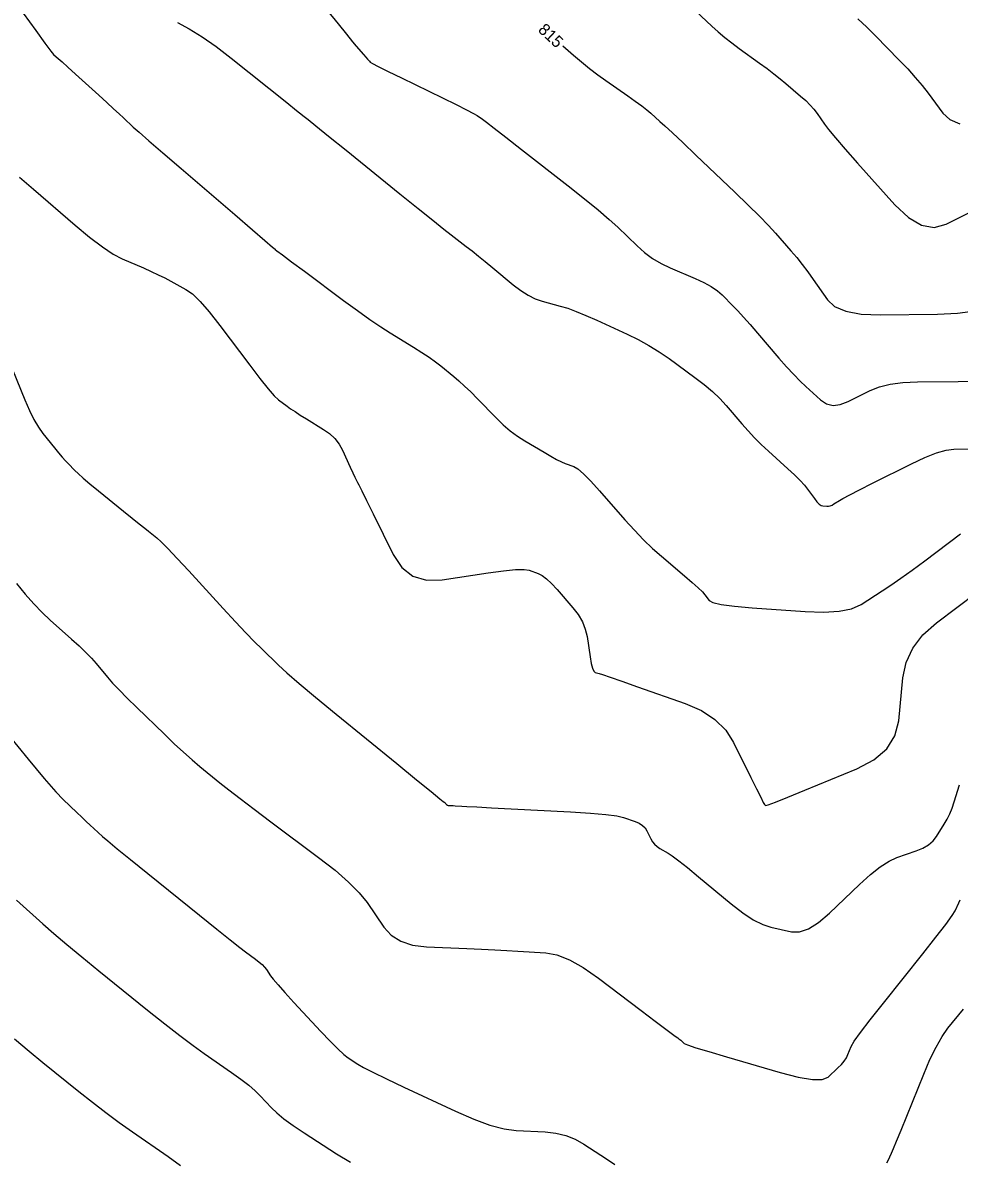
# Model space of a CAD drawing. Extents: x 2082232 to 2083549, y 592624 to 593832.
# Drawn here: x 2083326.9 to 2083382.5, y 592832.7 to 592900.4 of the extents above; entities that cross this region are included whole.
import ezdxf

# ---------------------------------------------------------------- set-up
doc = ezdxf.new("R2010")
doc.units = 0
doc.layers.add('DT_X_Contour_Major', color=7, linetype='Continuous')
doc.layers.add('DT_X_Contour_Minor', color=7, linetype='Continuous')

msp = doc.modelspace()

# ---------------------------------------------------------------- linework, layer by layer
at = {"layer": 'DT_X_Contour_Major'}
for points in [[(2083358.948, 592899), (2083359.583, 592898.449), (2083360.065, 592898.042), (2083360.547, 592897.653), (2083361.031, 592897.284), (2083361.516, 592896.934), (2083362.81, 592896.027), (2083363.26, 592895.707), (2083363.64, 592895.428), (2083363.948, 592895.189), (2083364.186, 592894.991), (2083364.725, 592894.515), (2083365.01, 592894.257), (2083365.461, 592893.836), (2083366.077, 592893.255), (2083366.859, 592892.511), (2083369.163, 592890.314), (2083369.963, 592889.544), (2083370.632, 592888.882), (2083371.172, 592888.328), (2083371.582, 592887.881), (2083372.502, 592886.833), (2083372.843, 592886.432), (2083373.176, 592886.016), (2083373.503, 592885.583), (2083373.822, 592885.135), (2083374.662, 592883.919), (2083375.096, 592883.522), (2083375.768, 592883.241), (2083376.678, 592883.079), (2083377.826, 592883.033), (2083381.204, 592883.068), (2083382.394, 592883.127), (2083383.43, 592883.278)], [(2083326.284, 592879.781), (2083327.01, 592877.985), (2083327.28, 592877.356), (2083327.548, 592876.815), (2083327.812, 592876.363), (2083328.074, 592875.999), (2083328.768, 592875.146), (2083329.015, 592874.847), (2083329.232, 592874.59), (2083329.422, 592874.376), (2083329.583, 592874.203), (2083329.975, 592873.798), (2083330.173, 592873.608), (2083330.475, 592873.344), (2083330.879, 592873.005), (2083331.387, 592872.591), (2083332.877, 592871.387), (2083333.389, 592870.973), (2083333.807, 592870.636), (2083334.132, 592870.375), (2083334.362, 592870.19), (2083334.851, 592869.799), (2083335.107, 592869.566), (2083335.509, 592869.16), (2083336.057, 592868.582), (2083336.751, 592867.832), (2083338.795, 592865.6), (2083339.513, 592864.823), (2083340.131, 592864.165), (2083340.651, 592863.626), (2083341.073, 592863.206), (2083342.065, 592862.246), (2083342.558, 592861.794), (2083343.296, 592861.157), (2083344.277, 592860.336), (2083345.502, 592859.33), (2083349.092, 592856.402), (2083350.275, 592855.438), (2083351.129, 592854.742), (2083351.655, 592854.315), (2083351.852, 592854.155), (2083351.942, 592854.089), (2083351.973, 592854.065), (2083351.998, 592854.043), (2083352.018, 592854.023), (2083352.032, 592854.004), (2083352.063, 592853.959), (2083352.077, 592853.943), (2083352.095, 592853.932), (2083352.117, 592853.925), (2083352.143, 592853.922), (2083352.219, 592853.919), (2083352.262, 592853.916), (2083352.335, 592853.912), (2083352.438, 592853.907), (2083352.57, 592853.899), (2083352.964, 592853.876), (2083353.258, 592853.86), (2083353.844, 592853.828), (2083354.723, 592853.781), (2083355.894, 592853.718), (2083359.407, 592853.53), (2083360.592, 592853.456), (2083361.513, 592853.378), (2083362.169, 592853.294), (2083362.56, 592853.206), (2083363.251, 592852.962), (2083363.489, 592852.86), (2083363.684, 592852.735), (2083363.836, 592852.588), (2083363.947, 592852.419), (2083364.183, 592851.938), (2083364.284, 592851.767), (2083364.407, 592851.615), (2083364.553, 592851.483), (2083364.723, 592851.37), (2083365.206, 592851.095), (2083365.455, 592850.93), (2083365.84, 592850.64), (2083366.361, 592850.226), (2083367.017, 592849.688), (2083368.95, 592848.088), (2083369.641, 592847.551), (2083370.265, 592847.139), (2083370.822, 592846.852), (2083371.311, 592846.69), (2083372.526, 592846.426), (2083373.009, 592846.42), (2083373.546, 592846.599), (2083374.138, 592846.965), (2083374.784, 592847.516), (2083376.578, 592849.233), (2083377.221, 592849.816), (2083377.803, 592850.274), (2083378.326, 592850.609), (2083378.788, 592850.821), (2083379.939, 592851.22), (2083380.339, 592851.385), (2083380.674, 592851.583), (2083380.943, 592851.813), (2083381.148, 592852.074), (2083381.607, 592852.814), (2083381.773, 592853.104), (2083381.926, 592853.421), (2083382.065, 592853.764), (2083382.191, 592854.132), (2083382.509, 592855.151)]]:
    msp.add_lwpolyline(points, dxfattribs=at)
at = {"layer": 'DT_X_Contour_Minor'}
for points in [[(2083326.906, 592900.928), (2083327.653, 592899.9), (2083328.204, 592899.152), (2083328.559, 592898.682), (2083328.717, 592898.49), (2083328.878, 592898.352), (2083328.995, 592898.248), (2083329.225, 592898.039), (2083329.569, 592897.727), (2083330.025, 592897.311), (2083331.395, 592896.061), (2083331.872, 592895.626), (2083332.275, 592895.257), (2083332.606, 592894.955), (2083332.863, 592894.718), (2083333.451, 592894.176), (2083333.794, 592893.87), (2083334.38, 592893.358), (2083335.21, 592892.641), (2083336.284, 592891.717), (2083339.473, 592888.979), (2083340.519, 592888.08), (2083341.266, 592887.438), (2083341.715, 592887.053), (2083341.865, 592886.924), (2083341.868, 592886.923), (2083341.868, 592886.923), (2083341.869, 592886.922), (2083341.87, 592886.921), (2083341.871, 592886.921), (2083341.872, 592886.918), (2083341.981, 592886.837), (2083342.308, 592886.593), (2083342.851, 592886.188), (2083343.612, 592885.62), (2083345.93, 592883.892), (2083346.755, 592883.285), (2083347.493, 592882.76), (2083348.144, 592882.318), (2083348.708, 592881.959), (2083350.094, 592881.11), (2083350.585, 592880.802), (2083351.018, 592880.515), (2083351.393, 592880.248), (2083351.71, 592880.003), (2083352.478, 592879.375), (2083352.782, 592879.116), (2083353.119, 592878.809), (2083353.487, 592878.454), (2083353.887, 592878.052), (2083354.998, 592876.917), (2083355.416, 592876.512), (2083355.838, 592876.15), (2083356.264, 592875.831), (2083356.693, 592875.555), (2083357.844, 592874.874), (2083358.245, 592874.641), (2083358.588, 592874.455), (2083358.871, 592874.315), (2083359.096, 592874.22), (2083359.614, 592874.029), (2083359.855, 592873.886), (2083360.189, 592873.599), (2083360.616, 592873.168), (2083361.135, 592872.594), (2083362.645, 592870.872), (2083363.204, 592870.252), (2083363.751, 592869.685), (2083364.285, 592869.171), (2083364.805, 592868.71), (2083366.176, 592867.551), (2083366.638, 592867.155), (2083366.994, 592866.835), (2083367.244, 592866.592), (2083367.39, 592866.426), (2083367.636, 592866.084), (2083367.865, 592865.961), (2083368.367, 592865.849), (2083369.141, 592865.746), (2083370.189, 592865.653), (2083373.345, 592865.42), (2083374.44, 592865.381), (2083375.358, 592865.439), (2083376.099, 592865.595), (2083376.662, 592865.847), (2083377.927, 592866.65), (2083378.44, 592866.988), (2083379.033, 592867.4), (2083379.705, 592867.885), (2083380.456, 592868.444), (2083382.564, 592870.033)], [(2083344.989, 592901.077), (2083345.615, 592900.293), (2083346.108, 592899.68), (2083346.467, 592899.24), (2083346.693, 592898.972), (2083347.115, 592898.487), (2083347.256, 592898.326), (2083347.362, 592898.204), (2083347.432, 592898.122), (2083347.468, 592898.08), (2083347.516, 592898.021), (2083347.646, 592897.946), (2083348, 592897.766), (2083348.576, 592897.481), (2083349.376, 592897.09), (2083351.808, 592895.908), (2083352.621, 592895.51), (2083353.236, 592895.203), (2083353.652, 592894.985), (2083353.87, 592894.859), (2083354.187, 592894.641), (2083354.421, 592894.468), (2083354.885, 592894.112), (2083355.579, 592893.574), (2083356.504, 592892.853), (2083359.276, 592890.687), (2083360.239, 592889.925), (2083361.05, 592889.261), (2083361.709, 592888.697), (2083362.215, 592888.232), (2083363.361, 592887.124), (2083363.806, 592886.73), (2083364.283, 592886.382), (2083364.791, 592886.078), (2083365.33, 592885.818), (2083366.811, 592885.185), (2083367.328, 592884.947), (2083367.768, 592884.705), (2083368.131, 592884.46), (2083368.417, 592884.213), (2083369.079, 592883.549), (2083369.356, 592883.261), (2083369.688, 592882.899), (2083370.078, 592882.46), (2083370.524, 592881.945), (2083371.788, 592880.471), (2083372.244, 592879.95), (2083372.663, 592879.493), (2083373.045, 592879.101), (2083373.39, 592878.773), (2083374.262, 592877.982), (2083374.61, 592877.754), (2083374.998, 592877.661), (2083375.428, 592877.704), (2083375.899, 592877.882), (2083377.21, 592878.538), (2083377.754, 592878.755), (2083378.402, 592878.912), (2083379.153, 592879.011), (2083380.009, 592879.051), (2083382.429, 592879.079), (2083383.254, 592879.097)], [(2083366.859, 592901.046), (2083367.807, 592900.16), (2083368.175, 592899.829), (2083368.567, 592899.498), (2083368.985, 592899.169), (2083369.428, 592898.841), (2083370.641, 592897.969), (2083371.08, 592897.648), (2083371.487, 592897.339), (2083371.861, 592897.043), (2083372.204, 592896.759), (2083373.074, 592896.018), (2083373.38, 592895.746), (2083373.645, 592895.483), (2083373.869, 592895.231), (2083374.052, 592894.989), (2083374.486, 592894.357), (2083374.731, 592894.034), (2083375.142, 592893.539), (2083375.719, 592892.872), (2083376.462, 592892.033), (2083378.664, 592889.567), (2083379.474, 592888.801), (2083380.253, 592888.353), (2083381, 592888.224), (2083381.717, 592888.411), (2083383.586, 592889.337)], [(2083376.464, 592900.592), (2083376.997, 592900.109), (2083377.526, 592899.59), (2083378.931, 592898.154), (2083379.433, 592897.628), (2083379.886, 592897.124), (2083380.289, 592896.644), (2083380.643, 592896.187), (2083381.522, 592894.999), (2083381.939, 592894.617), (2083382.533, 592894.364)], [(2083336.073, 592900.386), (2083336.771, 592900.013), (2083337.536, 592899.535), (2083338.367, 592898.951), (2083339.266, 592898.26), (2083342.567, 592895.625), (2083343.15, 592895.159), (2083343.501, 592894.879), (2083343.62, 592894.784), (2083343.626, 592894.779), (2083343.629, 592894.776), (2083343.634, 592894.772), (2083343.64, 592894.767), (2083343.648, 592894.761), (2083343.671, 592894.743), (2083343.828, 592894.617), (2083344.282, 592894.25), (2083345.033, 592893.644), (2083346.081, 592892.797), (2083349.273, 592890.221), (2083350.361, 592889.344), (2083351.234, 592888.644), (2083351.89, 592888.122), (2083352.331, 592887.777), (2083353.216, 592887.096), (2083353.564, 592886.825), (2083353.943, 592886.523), (2083354.352, 592886.191), (2083354.792, 592885.828), (2083356.008, 592884.82), (2083356.458, 592884.476), (2083356.894, 592884.199), (2083357.318, 592883.989), (2083357.729, 592883.846), (2083358.807, 592883.555), (2083359.246, 592883.421), (2083359.752, 592883.237), (2083360.326, 592883.002), (2083360.967, 592882.717), (2083362.769, 592881.89), (2083363.431, 592881.567), (2083364.069, 592881.216), (2083364.681, 592880.838), (2083365.267, 592880.432), (2083366.797, 592879.315), (2083367.343, 592878.897), (2083367.834, 592878.48), (2083368.27, 592878.066), (2083368.65, 592877.654), (2083369.591, 592876.556), (2083369.954, 592876.147), (2083370.337, 592875.743), (2083370.741, 592875.343), (2083371.164, 592874.948), (2083372.319, 592873.901), (2083372.717, 592873.531), (2083373.045, 592873.206), (2083373.303, 592872.927), (2083373.491, 592872.692), (2083373.899, 592872.127), (2083374.045, 592871.941), (2083374.175, 592871.806), (2083374.289, 592871.723), (2083374.388, 592871.69), (2083374.632, 592871.672), (2083374.727, 592871.676), (2083374.829, 592871.7), (2083374.939, 592871.746), (2083375.056, 592871.812), (2083375.378, 592872.016), (2083375.591, 592872.137), (2083375.991, 592872.347), (2083376.576, 592872.647), (2083377.347, 592873.035), (2083379.652, 592874.188), (2083380.458, 592874.567), (2083381.148, 592874.839), (2083381.721, 592875.004), (2083382.179, 592875.062), (2083383.243, 592875.074)], [(2083326.688, 592891.21), (2083327.528, 592890.481), (2083329.99, 592888.361), (2083330.857, 592887.64), (2083331.612, 592887.066), (2083332.254, 592886.639), (2083332.784, 592886.361), (2083334.047, 592885.813), (2083334.504, 592885.611), (2083334.927, 592885.413), (2083335.317, 592885.222), (2083335.674, 592885.035), (2083336.579, 592884.545), (2083336.959, 592884.274), (2083337.421, 592883.827), (2083337.964, 592883.204), (2083338.589, 592882.407), (2083340.363, 592880.046), (2083340.969, 592879.254), (2083341.456, 592878.647), (2083341.824, 592878.227), (2083342.073, 592877.993), (2083342.578, 592877.616), (2083342.792, 592877.463), (2083343.054, 592877.287), (2083343.365, 592877.087), (2083343.725, 592876.863), (2083344.75, 592876.236), (2083345.108, 592875.982), (2083345.414, 592875.693), (2083345.668, 592875.367), (2083345.869, 592875.006), (2083346.336, 592873.993), (2083346.492, 592873.657), (2083346.608, 592873.408), (2083346.684, 592873.246), (2083346.721, 592873.17), (2083346.766, 592873.086), (2083346.836, 592872.946), (2083347.014, 592872.587), (2083347.298, 592872.011), (2083347.689, 592871.217), (2083348.875, 592868.81), (2083349.391, 592868.039), (2083350.051, 592867.533), (2083350.854, 592867.29), (2083351.8, 592867.312), (2083354.515, 592867.721), (2083355.431, 592867.846), (2083356.143, 592867.914), (2083356.652, 592867.925), (2083356.957, 592867.879), (2083357.498, 592867.68), (2083357.72, 592867.564), (2083357.979, 592867.366), (2083358.276, 592867.086), (2083358.611, 592866.724), (2083359.553, 592865.649), (2083359.871, 592865.24), (2083360.117, 592864.819), (2083360.291, 592864.387), (2083360.394, 592863.943), (2083360.572, 592862.745), (2083360.641, 592862.349), (2083360.715, 592862.06), (2083360.794, 592861.879), (2083360.878, 592861.804), (2083361.108, 592861.748), (2083361.316, 592861.684), (2083361.766, 592861.531), (2083362.459, 592861.29), (2083363.395, 592860.962), (2083366.213, 592859.968), (2083367.186, 592859.545), (2083367.991, 592859.019), (2083368.627, 592858.392), (2083369.095, 592857.663), (2083370.119, 592855.584), (2083370.457, 592854.899), (2083370.705, 592854.403), (2083370.861, 592854.096), (2083370.927, 592853.979), (2083370.981, 592853.918), (2083371.143, 592853.958), (2083371.589, 592854.122), (2083372.318, 592854.41), (2083373.331, 592854.823), (2083376.409, 592856.09), (2083377.431, 592856.625), (2083378.187, 592857.279), (2083378.677, 592858.053), (2083378.902, 592858.947), (2083379.147, 592861.489), (2083379.34, 592862.408), (2083379.737, 592863.26), (2083380.337, 592864.043), (2083381.14, 592864.759), (2083383.552, 592866.578)], [(2083326.506, 592867.081), (2083327.03, 592866.447), (2083327.54, 592865.873), (2083328.036, 592865.361), (2083328.518, 592864.909), (2083329.785, 592863.787), (2083330.233, 592863.381), (2083330.625, 592863.004), (2083330.963, 592862.656), (2083331.245, 592862.337), (2083331.925, 592861.524), (2083332.224, 592861.184), (2083332.613, 592860.771), (2083333.092, 592860.286), (2083333.66, 592859.729), (2083335.294, 592858.148), (2083335.886, 592857.584), (2083336.435, 592857.077), (2083336.943, 592856.628), (2083337.409, 592856.236), (2083338.595, 592855.269), (2083339.117, 592854.853), (2083339.794, 592854.328), (2083340.627, 592853.696), (2083341.614, 592852.955), (2083344.455, 592850.837), (2083345.433, 592850.073), (2083346.238, 592849.372), (2083346.87, 592848.733), (2083347.329, 592848.155), (2083348.32, 592846.699), (2083348.758, 592846.216), (2083349.327, 592845.86), (2083350.028, 592845.631), (2083350.861, 592845.528), (2083353.256, 592845.423), (2083354.119, 592845.384), (2083354.913, 592845.346), (2083355.636, 592845.309), (2083356.29, 592845.273), (2083357.94, 592845.179), (2083358.6, 592845.057), (2083359.342, 592844.765), (2083360.168, 592844.301), (2083361.077, 592843.666), (2083363.609, 592841.743), (2083364.448, 592841.108), (2083365.064, 592840.642), (2083365.458, 592840.348), (2083365.629, 592840.223), (2083365.789, 592840.119), (2083365.848, 592840.078), (2083365.907, 592840.034), (2083365.964, 592839.986), (2083366.019, 592839.935), (2083366.166, 592839.795), (2083366.364, 592839.705), (2083366.848, 592839.543), (2083367.617, 592839.307), (2083368.671, 592838.999), (2083371.864, 592838.078), (2083372.939, 592837.801), (2083373.771, 592837.663), (2083374.358, 592837.662), (2083374.702, 592837.799), (2083375.292, 592838.349), (2083375.495, 592838.552), (2083375.661, 592838.75), (2083375.791, 592838.942), (2083375.884, 592839.13), (2083376.083, 592839.622), (2083376.258, 592839.921), (2083376.634, 592840.449), (2083377.211, 592841.205), (2083377.988, 592842.19), (2083380.33, 592845.122), (2083381.108, 592846.106), (2083381.688, 592846.858), (2083382.067, 592847.379), (2083382.248, 592847.669), (2083382.464, 592848.132), (2083382.553, 592848.32)], [(2083325.984, 592858.165), (2083327.198, 592856.674), (2083328.153, 592855.527), (2083328.848, 592854.722), (2083329.283, 592854.262), (2083330.097, 592853.49), (2083330.388, 592853.215), (2083330.652, 592852.968), (2083330.889, 592852.748), (2083331.099, 592852.556), (2083331.622, 592852.082), (2083331.937, 592851.811), (2083332.491, 592851.353), (2083333.282, 592850.709), (2083334.312, 592849.878), (2083337.376, 592847.414), (2083338.409, 592846.584), (2083339.211, 592845.944), (2083339.781, 592845.494), (2083340.12, 592845.233), (2083340.715, 592844.789), (2083340.922, 592844.626), (2083341.097, 592844.47), (2083341.24, 592844.32), (2083341.351, 592844.177), (2083341.605, 592843.804), (2083341.763, 592843.6), (2083342.047, 592843.27), (2083342.457, 592842.814), (2083342.992, 592842.231), (2083344.588, 592840.507), (2083345.138, 592839.924), (2083345.593, 592839.467), (2083345.951, 592839.137), (2083346.214, 592838.934), (2083346.786, 592838.562), (2083347.118, 592838.373), (2083347.683, 592838.084), (2083348.483, 592837.696), (2083349.516, 592837.208), (2083352.582, 592835.776), (2083353.669, 592835.302), (2083354.63, 592834.953), (2083355.466, 592834.731), (2083356.177, 592834.634), (2083357.903, 592834.543), (2083358.532, 592834.472), (2083359.125, 592834.328), (2083359.682, 592834.11), (2083360.203, 592833.819), (2083361.543, 592832.945), (2083362.04, 592832.603)], [(2083326.524, 592848.306), (2083328.079, 592846.896), (2083328.724, 592846.325), (2083329.494, 592845.668), (2083330.39, 592844.925), (2083331.41, 592844.097), (2083334.297, 592841.775), (2083335.319, 592840.961), (2083336.222, 592840.259), (2083337.005, 592839.67), (2083337.668, 592839.194), (2083339.277, 592838.074), (2083339.836, 592837.673), (2083340.307, 592837.309), (2083340.69, 592836.982), (2083340.985, 592836.692), (2083341.654, 592835.969), (2083341.964, 592835.673), (2083342.391, 592835.328), (2083342.935, 592834.933), (2083343.596, 592834.489), (2083345.517, 592833.241), (2083346.34, 592832.741)], [(2083378.201, 592832.7), (2083378.271, 592832.853), (2083378.474, 592833.29), (2083378.588, 592833.551), (2083378.777, 592834.003), (2083379.041, 592834.647), (2083379.38, 592835.483), (2083380.385, 592837.969), (2083380.757, 592838.838), (2083381.122, 592839.582), (2083381.477, 592840.2), (2083381.825, 592840.693), (2083382.74, 592841.838)], [(2083326.392, 592840.068), (2083327.257, 592839.335), (2083328.081, 592838.659), (2083330.223, 592836.937), (2083331.024, 592836.303), (2083331.822, 592835.693), (2083332.617, 592835.107), (2083333.408, 592834.545), (2083335.514, 592833.079), (2083336.246, 592832.553)]]:
    msp.add_lwpolyline(points, dxfattribs=at)

# ---------------------------------------------------------------- texts
at = {"layer": 'DT_X_Contour_Major'}
msp.add_text('815', height=0.7, rotation=316.94259, dxfattribs=at).set_placement((2083357.44, 592899.887))

doc.saveas('drawing.dxf')
